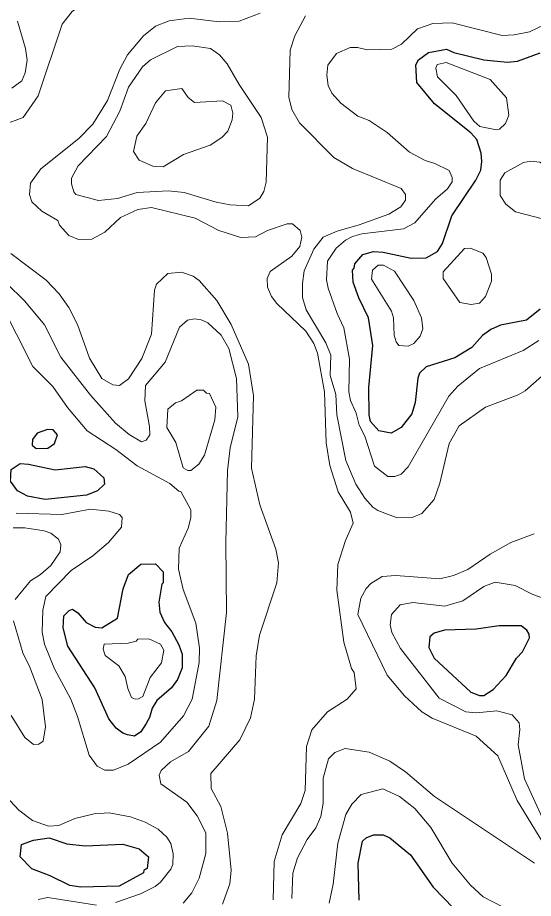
# Model space of a CAD drawing. Extents: x 673.3 to 698.5, y 6984.3 to 7012.3.
# Drawn here: x 677.472 to 678.346, y 6995.03 to 6996.522 of the extents above; entities that cross this region are included whole.
import ezdxf

# ---------------------------------------------------------------- set-up
doc = ezdxf.new("R2010")
doc.units = 0
doc.header["$LTSCALE"] = 0.032
doc.layers.add('1', color=7, linetype='Continuous', lineweight=25)
doc.layers.add('2', color=7, linetype='Continuous', lineweight=13)

msp = doc.modelspace()

# ---------------------------------------------------------------- linework, layer by layer
at = {"layer": '1'}
for points in [[(678.358, 6996.0284), (678.3345, 6996.0097), (678.2905, 6996.0014), (678.2743, 6995.9941), (678.2604, 6995.9836), (678.2418, 6995.9635), (678.213, 6995.9457), (678.1649, 6995.9304), (678.1535, 6995.9198), (678.1506, 6995.9116), (678.1461, 6995.8703), (678.1405, 6995.8511), (678.1225, 6995.8279), (678.1053, 6995.8184), (678.0845, 6995.8221), (678.0704, 6995.8377), (678.0679, 6995.8493), (678.0672, 6995.8953), (678.0744, 6995.9667), (678.067, 6996.0138), (678.0503, 6996.0473), (678.0406, 6996.0742), (678.0395, 6996.0946), (678.0427, 6996.0977), (678.0434, 6996.1054), (678.0572, 6996.1208), (678.0752, 6996.1259), (678.0918, 6996.1251), (678.1391, 6996.1147), (678.1648, 6996.1154), (678.1838, 6996.1262), (678.1926, 6996.1394), (678.2082, 6996.1864), (678.2489, 6996.2467), (678.2576, 6996.2639), (678.2593, 6996.2787), (678.2577, 6996.2929), (678.2507, 6996.3161), (678.2401, 6996.3272), (678.1789, 6996.3765), (678.1487, 6996.4127), (678.147, 6996.4422), (678.1514, 6996.4511), (678.1684, 6996.4631), (678.1989, 6996.4688), (678.2117, 6996.4635), (678.2624, 6996.4508), (678.3026, 6996.4468), (678.3193, 6996.4484), (678.3578, 6996.4626)], [(678.0508, 6995.0268), (678.0495, 6995.0896), (678.0566, 6995.1266), (678.063, 6995.1323), (678.0753, 6995.1372), (678.0915, 6995.1372), (678.1032, 6995.1325), (678.1379, 6995.1038), (678.1767, 6995.049), (678.2112, 6995.0134)]]:
    msp.add_lwpolyline(points, dxfattribs=at)
for points in [[(677.5229, 6995.793), (677.5346, 6995.8004), (677.5393, 6995.8156), (677.5323, 6995.8238), (677.5223, 6995.8245), (677.505, 6995.8183), (677.497, 6995.8077), (677.4964, 6995.7978), (677.5031, 6995.7923)], [(677.5863, 6995.7619), (677.6013, 6995.7578), (677.6182, 6995.7423), (677.6191, 6995.7318), (677.6075, 6995.7206), (677.5884, 6995.7131), (677.5185, 6995.7057), (677.4887, 6995.7116), (677.4716, 6995.7207), (677.4597, 6995.737), (677.4608, 6995.7565), (677.4763, 6995.7667), (677.4905, 6995.7659), (677.5354, 6995.7562)], [(677.6265, 6995.3338), (677.6028, 6995.3867), (677.5571, 6995.4572), (677.5492, 6995.4884), (677.55, 6995.5084), (677.5592, 6995.5179), (677.5649, 6995.5198), (677.5742, 6995.5136), (677.5883, 6995.4973), (677.6033, 6995.4896), (677.6148, 6995.4883), (677.6411, 6995.5046), (677.651, 6995.5545), (677.66, 6995.5786), (677.6809, 6995.5963), (677.7058, 6995.5966), (677.7185, 6995.5832), (677.7185, 6995.5643), (677.7162, 6995.5622), (677.7113, 6995.5317), (677.7129, 6995.5149), (677.7209, 6995.4975), (677.7334, 6995.4814), (677.7454, 6995.4597), (677.7511, 6995.4434), (677.7511, 6995.4202), (677.743, 6995.4006), (677.7327, 6995.3868), (677.708, 6995.3652), (677.7003, 6995.3521), (677.6956, 6995.3365), (677.69, 6995.3263), (677.6809, 6995.312), (677.6698, 6995.3048), (677.6581, 6995.3069), (677.6504, 6995.3098), (677.6389, 6995.3181)], [(678.318, 6995.4369), (678.3277, 6995.4476), (678.3399, 6995.4714), (678.3394, 6995.4776), (678.3354, 6995.4845), (678.3258, 6995.4915), (678.2884, 6995.4916), (678.2492, 6995.4858), (678.1958, 6995.4841), (678.178, 6995.4792), (678.1706, 6995.4732), (678.169, 6995.4548), (678.1781, 6995.4367), (678.2403, 6995.3792), (678.2548, 6995.3738), (678.2625, 6995.3735), (678.2781, 6995.3837), (678.3, 6995.4076)], [(677.5271, 6995.068), (677.4961, 6995.0799), (677.4761, 6995.1003), (677.4785, 6995.1208), (677.499, 6995.1284), (677.5255, 6995.1322), (677.5554, 6995.1219), (677.5863, 6995.1188), (677.6501, 6995.1218), (677.678, 6995.1139), (677.694, 6995.1004), (677.6918, 6995.0803), (677.6861, 6995.0776), (677.6852, 6995.0731), (677.6442, 6995.0503), (677.5788, 6995.0485), (677.5604, 6995.0518)]]:
    msp.add_lwpolyline(points, close=True, dxfattribs=at)
at = {"layer": '2'}
for points in [[(677.4482, 6996.3409), (677.481, 6996.3529), (677.5068, 6996.3898), (677.5472, 6996.5113), (677.5644, 6996.5329), (677.6011, 6996.5613), (677.6431, 6996.6155), (677.6626, 6996.6296), (677.6857, 6996.6412), (677.7618, 6996.6615), (677.7939, 6996.674), (677.8472, 6996.6869), (677.8928, 6996.6935), (677.9478, 6996.6936), (678.057, 6996.7008), (678.1032, 6996.6983), (678.145, 6996.6895), (678.1849, 6996.674), (678.1957, 6996.6606), (678.1958, 6996.6516), (678.1861, 6996.6416), (678.1635, 6996.6333), (678.0137, 6996.6024)], [(677.883, 6996.53), (677.8476, 6996.5167), (677.8139, 6996.5152), (677.7625, 6996.5216), (677.729, 6996.517), (677.7058, 6996.508), (677.6855, 6996.4918), (677.6581, 6996.4592), (677.6451, 6996.435), (677.6242, 6996.3819), (677.5996, 6996.3418), (677.5755, 6996.3174), (677.511, 6996.266), (677.4936, 6996.2417), (677.4921, 6996.2225), (677.496, 6996.2101), (677.5131, 6996.1946), (677.54, 6996.1787), (677.5427, 6996.1708), (677.5588, 6996.153), (677.575, 6996.1463), (677.5976, 6996.1467), (677.6195, 6996.1587), (677.6461, 6996.1837), (677.6759, 6996.1974), (677.6987, 6996.2008), (677.7729, 6996.1824), (677.8131, 6996.1619), (677.8502, 6996.1496), (677.875, 6996.1507), (677.8958, 6996.1616), (677.9287, 6996.1731), (677.9378, 6996.173), (677.951, 6996.1614), (677.9539, 6996.1503), (677.9505, 6996.1347), (677.9366, 6996.1184), (677.9001, 6996.092), (677.8953, 6996.0803), (677.8957, 6996.0655), (677.9024, 6996.0498), (677.9113, 6996.0381), (677.9606, 6995.9913), (677.974, 6995.9704), (677.9806, 6995.954), (677.9921, 6995.8881), (677.995, 6995.8019), (678.001, 6995.7634), (678.0156, 6995.719), (678.0361, 6995.6845), (678.0409, 6995.6658), (678.0278, 6995.6363), (678.0151, 6995.5956), (678.0134, 6995.5523), (678.0253, 6995.4641), (678.0378, 6995.4192), (678.0426, 6995.4127), (678.0458, 6995.385), (678.0307, 6995.3672), (677.9974, 6995.3459), (677.9706, 6995.3154), (677.9616, 6995.287), (677.9593, 6995.2126), (677.9519, 6995.1904), (677.9205, 6995.1372), (677.9067, 6995.092), (677.905, 6995.0275)], [(677.9601, 6996.5254), (677.9419, 6996.4913), (677.9343, 6996.4673), (677.932, 6996.3879), (677.937, 6996.3667), (677.95, 6996.3439), (678.0082, 6996.2851), (678.0397, 6996.2666)], [(677.4718, 6996.5164), (677.4855, 6996.4702), (677.4879, 6996.4506), (677.4848, 6996.4288), (677.479, 6996.4151), (677.4623, 6996.4029)], [(678.3556, 6995.9754), (678.3293, 6995.9581), (678.2552, 6995.9275), (678.2185, 6995.8978), (678.2028, 6995.8807), (678.1343, 6995.761), (678.1224, 6995.7486), (678.1115, 6995.7448), (678.0999, 6995.7448), (678.0772, 6995.7624), (678.0606, 6995.813), (678.0512, 6995.8319), (678.046, 6995.8521), (678.0362, 6995.8737), (678.0337, 6995.8885), (678.0345, 6995.9435), (678.0251, 6995.9968), (678.0137, 6996.0208), (677.9983, 6996.0637), (677.9955, 6996.0783), (677.9971, 6996.1094), (678.012, 6996.1317), (678.0278, 6996.1452), (678.0397, 6996.1517), (678.0553, 6996.1562), (678.126, 6996.1642), (678.1455, 6996.1749), (678.1803, 6996.2146), (678.2008, 6996.232), (678.2085, 6996.2443), (678.2088, 6996.2513), (678.2038, 6996.2631), (678.1793, 6996.275), (678.1627, 6996.2801), (678.1361, 6996.2946), (678.0986, 6996.328), (678.0678, 6996.3481), (678.0485, 6996.3552), (678.0197, 6996.3777), (678.0045, 6996.3944), (677.9984, 6996.4076), (677.9963, 6996.4247), (677.9979, 6996.4419), (678.0125, 6996.4614), (678.036, 6996.4719), (678.0481, 6996.472), (678.0646, 6996.468), (678.1064, 6996.4689), (678.123, 6996.4776), (678.1502, 6996.5033), (678.1757, 6996.5126), (678.2088, 6996.5135), (678.2933, 6996.4924), (678.3139, 6996.4932), (678.3399, 6996.4984), (678.3681, 6996.5117)], [(678.0397, 6996.2666), (678.1225, 6996.2329), (678.1298, 6996.2225), (678.1298, 6996.2133), (678.1219, 6996.202), (678.1016, 6996.1896), (678.0508, 6996.1711), (678.0139, 6996.1606), (677.9898, 6996.1502), (677.9742, 6996.1299), (677.958, 6996.0933), (677.9549, 6996.0716), (677.9549, 6996.0482), (677.961, 6996.0271), (677.9947, 6995.9712), (678.0027, 6995.9503), (678.002, 6995.9159), (678.0116, 6995.8838), (678.0134, 6995.8491), (678.0282, 6995.7718), (678.0451, 6995.7316), (678.0607, 6995.7079), (678.074, 6995.693), (678.0828, 6995.6873), (678.1154, 6995.6749), (678.141, 6995.6755), (678.1575, 6995.6821), (678.1783, 6995.7058), (678.1877, 6995.7337), (678.2036, 6995.8007), (678.2206, 6995.8306), (678.265, 6995.862), (678.3206, 6995.883), (678.3326, 6995.8897), (678.3882, 6995.9389)], [(677.9099, 6995.6214), (677.8828, 6995.6966), (677.8684, 6995.7591), (677.8716, 6995.882), (677.8636, 6995.935), (677.8341, 6996.0021), (677.8095, 6996.0431), (677.7797, 6996.077), (677.7695, 6996.0843), (677.7495, 6996.0908), (677.7265, 6996.089), (677.7073, 6996.0706), (677.7041, 6996.0603), (677.699, 6995.9858), (677.6826, 6995.9449), (677.6601, 6995.9104), (677.6448, 6995.8988), (677.6336, 6995.9002), (677.6149, 6995.9106), (677.5938, 6995.9454), (677.5734, 6996.0024), (677.5589, 6996.0314), (677.5424, 6996.0545), (677.5201, 6996.0776), (677.4606, 6996.1224)], [(677.791, 6995.1408), (677.7765, 6995.1696), (677.759, 6995.1928), (677.7148, 6995.2241), (677.712, 6995.2385), (677.7155, 6995.2466), (677.7313, 6995.2609), (677.7614, 6995.2786), (677.796, 6995.3216), (677.8097, 6995.3653), (677.826, 6995.514), (677.8252, 6995.633), (677.828, 6995.7551), (677.8325, 6995.7934), (677.8455, 6995.8457), (677.8431, 6995.9109), (677.83, 6995.9617), (677.8173, 6995.984), (677.7945, 6996.0051), (677.7832, 6996.0105), (677.7717, 6996.0117), (677.7599, 6996.0096), (677.7463, 6995.998), (677.7218, 6995.9386), (677.6885, 6995.8992), (677.6877, 6995.8728), (677.6957, 6995.8294), (677.6958, 6995.8156), (677.6901, 6995.8061), (677.6818, 6995.8035), (677.6608, 6995.8158), (677.6381, 6995.8349), (677.5957, 6995.8825), (677.5451, 6995.9467), (677.5176, 6996.0019), (677.4843, 6996.0417), (677.4528, 6996.0723)], [(677.4696, 6995.6828), (677.5467, 6995.6805), (677.5952, 6995.6894), (677.6263, 6995.686), (677.6446, 6995.6806), (677.6493, 6995.6752), (677.6481, 6995.6586), (677.6262, 6995.6328), (677.5996, 6995.6101), (677.5625, 6995.5853), (677.5199, 6995.5411), (677.5145, 6995.518), (677.5134, 6995.4807), (677.5177, 6995.4604), (677.5345, 6995.419), (677.562, 6995.3672), (677.5735, 6995.3378), (677.5933, 6995.2724), (677.6066, 6995.254), (677.6195, 6995.2471), (677.6346, 6995.247), (677.6594, 6995.2574), (677.7139, 6995.2946), (677.7531, 6995.339), (677.7676, 6995.3675), (677.7797, 6995.4294), (677.7804, 6995.4538), (677.7738, 6995.4962), (677.7526, 6995.5532), (677.7447, 6995.5878), (677.7459, 6995.6232), (677.7609, 6995.6571), (677.7657, 6995.6748), (677.7657, 6995.6882), (677.7484, 6995.7195), (677.7452, 6995.7198), (677.7297, 6995.7327), (677.6747, 6995.7626), (677.6385, 6995.7905), (677.5896, 6995.8224), (677.5566, 6995.8618), (677.5316, 6995.8975), (677.4979, 6995.9313), (677.4418, 6996.041)], [(677.4643, 6995.6577), (677.484, 6995.6576), (677.5169, 6995.6526), (677.528, 6995.6486), (677.5414, 6995.6384), (677.545, 6995.6291), (677.5439, 6995.617), (677.5284, 6995.5939), (677.5106, 6995.5785), (677.4938, 6995.568), (677.4678, 6995.5363)], [(678.3479, 6995.6475), (678.308, 6995.6329), (678.2734, 6995.6133), (678.2355, 6995.5872), (678.2107, 6995.5771), (678.1879, 6995.5713), (678.1133, 6995.577), (678.0902, 6995.5754), (678.0709, 6995.5632), (678.0629, 6995.5549), (678.0537, 6995.5384), (678.0485, 6995.5106), (678.0987, 6995.4079), (678.1278, 6995.3729), (678.1575, 6995.3459), (678.1749, 6995.335), (678.2495, 6995.3049), (678.2859, 6995.2712), (678.3187, 6995.1957), (678.373, 6995.1069)], [(677.8195, 6995.02), (677.8317, 6995.0542), (677.8341, 6995.0773), (677.8276, 6995.1405), (677.8165, 6995.1855), (677.7998, 6995.2161), (677.7995, 6995.2413), (677.8484, 6995.2987), (677.8666, 6995.3356), (677.8733, 6995.3676), (677.8761, 6995.4407), (677.8822, 6995.4757), (677.9116, 6995.5647), (677.914, 6995.5982), (677.9099, 6995.6214)], [(678.3765, 6995.1333), (678.3313, 6995.2324), (678.3204, 6995.2901), (678.3236, 6995.3159), (678.3225, 6995.3273), (678.3106, 6995.3408), (678.2843, 6995.3473), (678.2494, 6995.344), (678.2319, 6995.3457), (678.1865, 6995.369), (678.121, 6995.4534), (678.1065, 6995.4801), (678.1038, 6995.4931), (678.1059, 6995.511), (678.1205, 6995.527), (678.1421, 6995.5314), (678.1963, 6995.5249), (678.227, 6995.534), (678.2623, 6995.5581), (678.2819, 6995.5654), (678.3155, 6995.5601), (678.3454, 6995.545), (678.3691, 6995.5364)], [(677.4649, 6995.4999), (677.4807, 6995.4457), (677.4925, 6995.4217), (677.5134, 6995.3667), (677.5191, 6995.3203), (677.515, 6995.2963), (677.5079, 6995.2913), (677.4989, 6995.2904), (677.4841, 6995.3026), (677.4609, 6995.3398)], [(678.3482, 6995.0893), (678.179, 6995.2024), (678.1296, 6995.2443), (678.1031, 6995.2621), (678.0679, 6995.2773), (678.0273, 6995.2838), (678.0099, 6995.2771), (677.9993, 6995.2661), (677.9898, 6995.2336), (677.9897, 6995.191), (677.9861, 6995.1687), (677.9778, 6995.1492), (677.963, 6995.1294), (677.9467, 6995.0986), (677.9385, 6995.0724), (677.9368, 6995.0297)], [(678.0003, 6995.0216), (678.0068, 6995.054), (678.015, 6995.1232), (678.0282, 6995.1717), (678.0388, 6995.1895), (678.0543, 6995.2057), (678.0909, 6995.2153), (678.1195, 6995.2022), (678.1453, 6995.182), (678.1723, 6995.15), (678.2087, 6995.0895), (678.2399, 6995.0523), (678.2613, 6995.0325), (678.2963, 6995.0145)], [(677.6378, 6995.023), (677.6805, 6995.0374), (677.7053, 6995.0499), (677.7143, 6995.057), (677.7318, 6995.0792), (677.7348, 6995.087), (677.7356, 6995.1052), (677.7316, 6995.1229), (677.7247, 6995.1336), (677.7104, 6995.147), (677.6879, 6995.1591), (677.6635, 6995.1681), (677.6273, 6995.1746), (677.6016, 6995.1731), (677.569, 6995.165), (677.542, 6995.1534), (677.5241, 6995.152), (677.4972, 6995.1615), (677.474, 6995.179), (677.4527, 6995.2024)], [(677.7525, 6995.0215), (677.7672, 6995.0393), (677.7796, 6995.0639), (677.7909, 6995.1057), (677.791, 6995.1408)], [(677.5066, 6995.0278), (677.5231, 6995.0313), (677.6055, 6995.0184)]]:
    msp.add_lwpolyline(points, dxfattribs=at)
for points in [[(677.8954, 6996.3199), (677.8849, 6996.3534), (677.8474, 6996.4091), (677.827, 6996.4443), (677.8144, 6996.4591), (677.7992, 6996.4703), (677.768, 6996.4744), (677.7428, 6996.4736), (677.6973, 6996.4507), (677.6837, 6996.4388), (677.6601, 6996.4046), (677.6452, 6996.3637), (677.6225, 6996.3208), (677.5746, 6996.2711), (677.5632, 6996.2505), (677.5631, 6996.2409), (677.567, 6996.2274), (677.5708, 6996.2226), (677.6092, 6996.2123), (677.6411, 6996.216), (677.6746, 6996.226), (677.7279, 6996.2286), (677.7545, 6996.2261), (677.8087, 6996.2096), (677.832, 6996.2049), (677.8633, 6996.2033), (677.8828, 6996.2163), (677.8895, 6996.2278), (677.8936, 6996.2433)], [(678.2559, 6996.3377), (678.2453, 6996.347), (678.2155, 6996.3903), (678.1838, 6996.4221), (678.1812, 6996.4367), (678.1833, 6996.4428), (678.1984, 6996.4466), (678.2734, 6996.4176), (678.301, 6996.3865), (678.3049, 6996.357), (678.2989, 6996.3431), (678.2892, 6996.3335), (678.2837, 6996.332)], [(677.7984, 6996.306), (677.8181, 6996.319), (677.8283, 6996.33), (677.8358, 6996.349), (677.8366, 6996.3607), (677.8334, 6996.3741), (677.8192, 6996.3816), (677.7719, 6996.3784), (677.7609, 6996.3873), (677.7503, 6996.4022), (677.7226, 6996.3986), (677.7055, 6996.3778), (677.6895, 6996.3431), (677.6739, 6996.3216), (677.6681, 6996.2953), (677.6782, 6996.2811), (677.7009, 6996.2708), (677.7185, 6996.2693), (677.7529, 6996.2905)], [(678.3161, 6996.1933), (678.2996, 6996.2062), (678.2899, 6996.221), (678.2901, 6996.2467), (678.2983, 6996.2594), (678.3299, 6996.2767), (678.3419, 6996.2789), (678.3575, 6996.2773), (678.3869, 6996.2596), (678.4091, 6996.2342), (678.4393, 6996.2078), (678.4408, 6996.1903), (678.4243, 6996.1731), (678.4053, 6996.1699)], [(678.2217, 6996.0398), (678.1934, 6996.0803), (678.1934, 6996.0914), (678.2296, 6996.1312), (678.2397, 6996.1315), (678.2609, 6996.1231), (678.2664, 6996.1157), (678.2754, 6996.0874), (678.2754, 6996.0758), (678.2653, 6996.0499), (678.2549, 6996.0387), (678.2411, 6996.0364)], [(678.1547, 6995.9824), (678.159, 6995.9949), (678.1566, 6996.0135), (678.1436, 6996.0429), (678.111, 6996.0925), (678.0921, 6996.1027), (678.0834, 6996.1028), (678.0737, 6996.0942), (678.072, 6996.079), (678.1061, 6996.0249), (678.1094, 6996.0135), (678.1103, 6995.984), (678.1136, 6995.9729), (678.1182, 6995.9669), (678.1339, 6995.9655), (678.1436, 6995.9704)], [(677.8065, 6995.8408), (677.808, 6995.8622), (677.797, 6995.8852), (677.7923, 6995.886), (677.787, 6995.8912), (677.7758, 6995.8913), (677.7498, 6995.8728), (677.7398, 6995.8693), (677.7268, 6995.8587), (677.7251, 6995.8279), (677.7403, 6995.8024), (677.7525, 6995.7592), (677.7604, 6995.7548), (677.7655, 6995.7549), (677.7794, 6995.7657), (677.7887, 6995.7811)], [(677.6435, 6995.4239), (677.6201, 6995.4413), (677.6168, 6995.452), (677.6185, 6995.4605), (677.6596, 6995.4622), (677.6727, 6995.4655), (677.6759, 6995.4688), (677.6943, 6995.4695), (677.714, 6995.4603), (677.7198, 6995.4505), (677.7161, 6995.4289), (677.6964, 6995.4041), (677.6844, 6995.372), (677.677, 6995.3678), (677.6712, 6995.3676), (677.6648, 6995.3704), (677.6585, 6995.3855), (677.6542, 6995.406)]]:
    msp.add_lwpolyline(points, close=True, dxfattribs=at)

doc.saveas('drawing.dxf')
